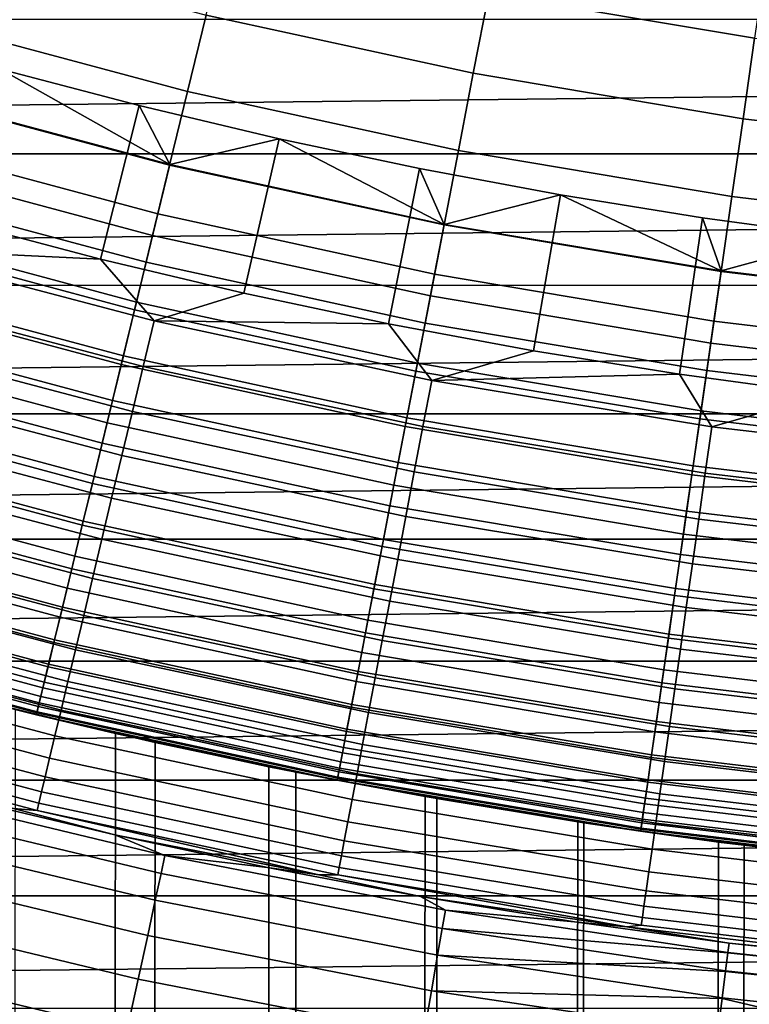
# Model space of a CAD drawing. Header units: metres. Extents: x -109 to 109, y -342 to 66.
# Tile 263 of 512: x -5.01 to -2.64, y -21.35 to -18.15. Entities that reach past the tile are written whole.
import ezdxf

# ---------------------------------------------------------------- set-up
doc = ezdxf.new("R2010")
doc.units = ezdxf.units.M
doc.layers.add('solid_K_24_62_16_000B91', color=7, linetype='CONTINUOUS')

msp = doc.modelspace()

# ---------------------------------------------------------------- linework, layer by layer
at = {"layer": 'solid_K_24_62_16_000B91'}
for points in [[(-2.61844, -18.211653, -66.747398), (-3.48202, -18.066435, -66.747398), (-3.4307, -17.800159, -66.83773), (-2.579848, -17.943237, -66.83773)], [(-3.531988, -18.325695, -66.637932), (-4.39996, -18.136879, -66.637932), (-4.337711, -17.880291, -66.747398), (-3.48202, -18.066435, -66.747398)], [(-4.460206, -18.385218, -66.509895), (-5.329957, -18.152168, -66.509895), (-5.257963, -17.906979, -66.637932), (-4.39996, -18.136879, -66.637932)], [(-2.656016, -18.472998, -66.637932), (-3.531988, -18.325695, -66.637932), (-3.48202, -18.066435, -66.747398), (-2.61844, -18.211653, -66.747398)], [(-19.368538, -18.151108, 84.926178), (-18.951792, -18.587336, 84.926178), (19.368544, -18.1511, 84.926178)], [(-18.951792, -18.587336, 84.926178), (18.951799, -18.587328, 84.926178), (19.368544, -18.1511, 84.926178)], [(-4.518142, -18.624035, -66.36393), (-5.399192, -18.387959, -66.36393), (-5.329957, -18.152168, -66.509895), (-4.460206, -18.385218, -66.509895)], [(-3.58035, -18.576618, -66.509895), (-4.460206, -18.385218, -66.509895), (-4.39996, -18.136879, -66.637932), (-3.531988, -18.325695, -66.637932)], [(-1.774027, -18.578451, -66.637932), (-2.656016, -18.472998, -66.637932), (-2.61844, -18.211653, -66.747398), (-1.748929, -18.315615, -66.747398)], [(-5.39866, -18.386147, -31.006601), (-4.517697, -18.6222, -31.006601), (-5.067523, -18.31175, -31)], [(-4.616629, -18.430592, -31), (-4.74292, -18.928795, -31), (-5.206362, -18.806604, -31), (-5.067523, -18.31175, -31)], [(-4.517697, -18.6222, -31.006601), (-4.616629, -18.430592, -31), (-5.067523, -18.31175, -31)], [(-2.692383, -18.725937, -66.509895), (-3.58035, -18.576618, -66.509895), (-3.531988, -18.325695, -66.637932), (-2.656016, -18.472998, -66.637932)], [(-4.573473, -18.852114, -66.200798), (-5.465313, -18.613146, -66.200798), (-5.399192, -18.387959, -66.36393), (-4.518142, -18.624035, -66.36393)], [(-5.444927, -18.543716, -31.026844), (-4.556414, -18.781794, -31.026844), (-4.517697, -18.6222, -31.006601), (-5.39866, -18.386147, -31.006601)], [(-3.626857, -18.817923, -66.36393), (-4.518142, -18.624035, -66.36393), (-4.460206, -18.385218, -66.509895), (-3.58035, -18.576618, -66.509895)], [(-4.162926, -18.53834, -31), (-4.276632, -19.039562, -31), (-4.74292, -18.928795, -31), (-4.616629, -18.430592, -31)], [(-4.517697, -18.6222, -31.006601), (-4.162926, -18.53834, -31), (-4.616629, -18.430592, -31)], [(-1.798318, -18.832836, -66.509895), (-2.692383, -18.725937, -66.509895), (-2.656016, -18.472998, -66.637932), (-1.774027, -18.578451, -66.637932)], [(-4.517697, -18.6222, -31.006601), (-3.6265, -18.816069, -31.006601), (-4.162926, -18.53834, -31)], [(-3.706707, -18.63492, -31), (-3.807542, -19.138891, -31), (-4.276632, -19.039562, -31), (-4.162926, -18.53834, -31)], [(-3.6265, -18.816069, -31.006601), (-3.706707, -18.63492, -31), (-4.162926, -18.53834, -31)], [(-4.556414, -18.781794, -31.026844), (-5.444927, -18.543716, -31.026844), (-5.490563, -18.699142, -31.060593), (-4.594604, -18.939215, -31.060593)], [(-18.951792, -18.587336, 84.926178), (-18.525215, -19.013979, 84.926178), (18.951799, -18.587328, 84.926178)], [(-18.525215, -19.013979, 84.926178), (18.525223, -19.013971, 84.926178), (18.951799, -18.587328, 84.926178)], [(-2.727356, -18.969181, -66.36393), (-3.626857, -18.817923, -66.36393), (-3.58035, -18.576618, -66.509895), (-2.692383, -18.725937, -66.509895)], [(-4.625917, -19.068289, -66.021317), (-5.527983, -18.826582, -66.021317), (-5.465313, -18.613146, -66.200798), (-4.573473, -18.852114, -66.200798)], [(-3.671273, -19.048376, -66.200798), (-4.573473, -18.852114, -66.200798), (-4.518142, -18.624035, -66.36393), (-3.626857, -18.817923, -66.36393)], [(-4.556414, -18.781794, -31.026844), (-3.657579, -18.977324, -31.026844), (-3.6265, -18.816069, -31.006601), (-4.517697, -18.6222, -31.006601)], [(-3.248297, -18.720272, -31), (-3.336189, -19.226656, -31), (-3.807542, -19.138891, -31), (-3.706707, -18.63492, -31)], [(-3.6265, -18.816069, -31.006601), (-3.248297, -18.720272, -31), (-3.706707, -18.63492, -31)], [(-4.594604, -18.939215, -31.060593), (-5.490563, -18.699142, -31.060593), (-5.535258, -18.851358, -31.107615), (-4.632005, -19.093386, -31.107615)], [(-3.6265, -18.816069, -31.006601), (-2.727088, -18.967312, -31.006601), (-3.248297, -18.720272, -31)], [(-2.787858, -18.794355, -31), (-2.862636, -19.302845, -31), (-3.336189, -19.226656, -31), (-3.248297, -18.720272, -31)], [(-2.727088, -18.967312, -31.006601), (-2.787858, -18.794355, -31), (-3.248297, -18.720272, -31)], [(-1.821677, -19.077467, -66.36393), (-2.727356, -18.969181, -66.36393), (-2.692383, -18.725937, -66.509895), (-1.798318, -18.832836, -66.509895)], [(-3.657579, -18.977324, -31.026844), (-4.556414, -18.781794, -31.026844), (-4.594604, -18.939215, -31.060593), (-3.688236, -19.136383, -31.060593)], [(-5.460446, -18.894142, -30.993452), (-5.206362, -18.806604, -31), (-4.74292, -18.928795, -31)], [(-2.760757, -19.201487, -66.200798), (-3.671273, -19.048376, -66.200798), (-3.626857, -18.817923, -66.36393), (-2.727356, -18.969181, -66.36393)], [(-3.657579, -18.977324, -31.026844), (-2.750459, -19.129862, -31.026844), (-2.727088, -18.967312, -31.006601), (-3.6265, -18.816069, -31.006601)], [(-2.325829, -18.857107, -31), (-2.387558, -19.367344, -31), (-2.862636, -19.302845, -31), (-2.787858, -18.794355, -31)], [(-2.727088, -18.967312, -31.006601), (-2.325829, -18.857107, -31), (-2.787858, -18.794355, -31)], [(-4.675205, -19.271458, -65.826408), (-5.586882, -19.027174, -65.826408), (-5.527983, -18.826582, -66.021317), (-4.625917, -19.068289, -66.021317)], [(-4.632005, -19.093386, -31.107615), (-5.535258, -18.851358, -31.107615), (-5.578705, -18.999325, -31.167591), (-4.668362, -19.243252, -31.167591)], [(-3.713372, -19.266802, -66.021317), (-4.625917, -19.068289, -66.021317), (-4.573473, -18.852114, -66.200798), (-3.671273, -19.048376, -66.200798)], [(-2.727088, -18.967312, -31.006601), (-1.821498, -19.075588, -31.006601), (-2.325829, -18.857107, -31)], [(-4.604246, -19.277586, -30.973827), (-5.502769, -19.040586, -30.973827), (-5.460446, -18.894142, -30.993452), (-4.568833, -19.12932, -30.993452)], [(-4.568833, -19.12932, -30.993452), (-5.460446, -18.894142, -30.993452), (-4.74292, -18.928795, -31)], [(-4.568833, -19.12932, -30.993452), (-4.74292, -18.928795, -31), (-4.276632, -19.039562, -31)], [(-3.688236, -19.136383, -31.060593), (-4.594604, -18.939215, -31.060593), (-4.632005, -19.093386, -31.107615), (-3.718259, -19.292158, -31.107615)], [(-2.750459, -19.129862, -31.026844), (-3.657579, -18.977324, -31.026844), (-3.688236, -19.136383, -31.060593), (-2.773512, -19.290201, -31.060593)], [(-1.843986, -19.3111, -66.200798), (-2.760757, -19.201487, -66.200798), (-2.727356, -18.969181, -66.36393), (-1.821677, -19.077467, -66.36393)], [(-2.750459, -19.129862, -31.026844), (-1.837108, -19.239067, -31.026844), (-1.821498, -19.075588, -31.006601), (-2.727088, -18.967312, -31.006601)], [(-18.525215, -19.013979, 84.926178), (-18.08902, -19.430811, 84.926178), (18.525223, -19.013971, 84.926178)], [(-18.08902, -19.430811, 84.926178), (18.089027, -19.430805, 84.926178), (18.525223, -19.013971, 84.926178)], [(-4.668362, -19.243252, -31.167591), (-5.578705, -18.999325, -31.167591), (-5.620606, -19.142029, -31.240108), (-4.703426, -19.387785, -31.240108)], [(-4.721086, -19.460579, -65.617065), (-5.64171, -19.2139, -65.617065), (-5.586882, -19.027174, -65.826408), (-4.675205, -19.271458, -65.826408)], [(-4.63914, -19.423685, -30.941269), (-5.544473, -19.184891, -30.941269), (-5.502769, -19.040586, -30.973827), (-4.604246, -19.277586, -30.973827)], [(-4.568833, -19.12932, -30.993452), (-4.276632, -19.039562, -31), (-3.807542, -19.138891, -31)], [(-2.792414, -19.421667, -66.021317), (-3.713372, -19.266802, -66.021317), (-3.671273, -19.048376, -66.200798), (-2.760757, -19.201487, -66.200798)], [(-3.752937, -19.472084, -65.826408), (-4.675205, -19.271458, -65.826408), (-4.625917, -19.068289, -66.021317), (-3.713372, -19.266802, -66.021317)], [(-3.718259, -19.292158, -31.107615), (-4.632005, -19.093386, -31.107615), (-4.668362, -19.243252, -31.167591), (-3.747444, -19.443584, -31.167591)], [(-4.703426, -19.387785, -31.240108), (-5.620606, -19.142029, -31.240108), (-5.660676, -19.27849, -31.324673), (-4.736957, -19.526001, -31.324673)], [(-3.695601, -19.47221, -30.973827), (-4.604246, -19.277586, -30.973827), (-4.568833, -19.12932, -30.993452), (-3.667177, -19.322445, -30.993452)], [(-3.667177, -19.322445, -30.993452), (-4.568833, -19.12932, -30.993452), (-3.807542, -19.138891, -31)], [(-3.667177, -19.322445, -30.993452), (-3.807542, -19.138891, -31), (-3.336189, -19.226656, -31)], [(-2.773512, -19.290201, -31.060593), (-3.688236, -19.136383, -31.060593), (-3.718259, -19.292158, -31.107615), (-2.796089, -19.447229, -31.107615)], [(-1.837108, -19.239067, -31.026844), (-2.750459, -19.129862, -31.026844), (-2.773512, -19.290201, -31.060593), (-1.852506, -19.40032, -31.060593)], [(-4.673261, -19.566551, -30.896017), (-5.585253, -19.325998, -30.896017), (-5.544473, -19.184891, -30.941269), (-4.63914, -19.423685, -30.941269)], [(-1.865131, -19.532537, -66.021317), (-2.792414, -19.421667, -66.021317), (-2.760757, -19.201487, -66.200798), (-1.843986, -19.3111, -66.200798)], [(-4.763325, -19.634693, -65.394363), (-5.692186, -19.385805, -65.394363), (-5.64171, -19.2139, -65.617065), (-4.721086, -19.460579, -65.617065)], [(-3.667177, -19.322445, -30.993452), (-3.336189, -19.226656, -31), (-2.862636, -19.302845, -31)], [(-3.789767, -19.663176, -65.617065), (-4.721086, -19.460579, -65.617065), (-4.675205, -19.271458, -65.826408), (-3.752937, -19.472084, -65.826408)], [(-3.747444, -19.443584, -31.167591), (-4.668362, -19.243252, -31.167591), (-4.703426, -19.387785, -31.240108), (-3.775591, -19.589624, -31.240108)], [(-2.822167, -19.628601, -65.826408), (-3.752937, -19.472084, -65.826408), (-3.713372, -19.266802, -66.021317), (-2.792414, -19.421667, -66.021317)], [(-4.736957, -19.526001, -31.324673), (-5.660676, -19.27849, -31.324673), (-5.698638, -19.40778, -31.420704), (-4.768724, -19.65695, -31.420704)], [(-3.723608, -19.619783, -30.941269), (-4.63914, -19.423685, -30.941269), (-4.604246, -19.277586, -30.973827), (-3.695601, -19.47221, -30.973827)], [(-2.796089, -19.447229, -31.107615), (-3.718259, -19.292158, -31.107615), (-3.747444, -19.443584, -31.167591), (-2.818036, -19.599873, -31.167591)], [(-2.75746, -19.473097, -30.993452), (-3.667177, -19.322445, -30.993452), (-2.862636, -19.302845, -31)], [(-2.75746, -19.473097, -30.993452), (-2.862636, -19.302845, -31), (-2.387558, -19.367344, -31)], [(-1.852506, -19.40032, -31.060593), (-2.773512, -19.290201, -31.060593), (-2.796089, -19.447229, -31.107615), (-1.867586, -19.558245, -31.107615)], [(-4.706362, -19.705139, -30.8384), (-5.624814, -19.462883, -30.8384), (-5.585253, -19.325998, -30.896017), (-4.673261, -19.566551, -30.896017)], [(-2.778832, -19.624029, -30.973827), (-3.695601, -19.47221, -30.973827), (-3.667177, -19.322445, -30.993452), (-2.75746, -19.473097, -30.993452)], [(-1.841681, -19.580942, -30.993452), (-2.75746, -19.473097, -30.993452), (-2.387558, -19.367344, -31), (-1.911054, -19.420153, -31)], [(-4.801707, -19.792906, -65.159439), (-5.738053, -19.542013, -65.159439), (-5.692186, -19.385805, -65.394363), (-4.763325, -19.634693, -65.394363)], [(-3.775591, -19.589624, -31.240108), (-4.703426, -19.387785, -31.240108), (-4.736957, -19.526001, -31.324673), (-3.802507, -19.729279, -31.324673)], [(-18.08902, -19.430811, 84.926178), (-17.643488, -19.837572, 84.926178), (18.089027, -19.430805, 84.926178)], [(-17.643488, -19.837572, 84.926178), (17.643496, -19.837566, 84.926178), (18.089027, -19.430805, 84.926178)], [(-4.768724, -19.65695, -31.420704), (-5.698638, -19.40778, -31.420704), (-5.734234, -19.529009, -31.527544), (-4.798512, -19.779736, -31.527544)], [(-3.750996, -19.764091, -30.896017), (-4.673261, -19.566551, -30.896017), (-4.63914, -19.423685, -30.941269), (-3.723608, -19.619783, -30.941269)], [(-1.885004, -19.740652, -65.826408), (-2.822167, -19.628601, -65.826408), (-2.792414, -19.421667, -66.021317), (-1.865131, -19.532537, -66.021317)], [(-4.7382, -19.838442, -30.768835), (-5.662865, -19.594547, -30.768835), (-5.624814, -19.462883, -30.8384), (-4.706362, -19.705139, -30.8384)], [(-3.823673, -19.839102, -65.394363), (-4.763325, -19.634693, -65.394363), (-4.721086, -19.460579, -65.617065), (-3.789767, -19.663176, -65.617065)], [(-2.818036, -19.599873, -31.167591), (-3.747444, -19.443584, -31.167591), (-3.775591, -19.589624, -31.240108), (-2.839202, -19.747086, -31.240108)], [(-1.867586, -19.558245, -31.107615), (-2.796089, -19.447229, -31.107615), (-2.818036, -19.599873, -31.167591), (-1.882245, -19.71176, -31.167591)], [(-2.849862, -19.821228, -65.617065), (-3.789767, -19.663176, -65.617065), (-3.752937, -19.472084, -65.826408), (-2.822167, -19.628601, -65.826408)], [(-2.799892, -19.772753, -30.941269), (-3.723608, -19.619783, -30.941269), (-3.695601, -19.47221, -30.973827), (-2.778832, -19.624029, -30.973827)], [(-1.855955, -19.73271, -30.973827), (-2.778832, -19.624029, -30.973827), (-2.75746, -19.473097, -30.993452), (-1.841681, -19.580942, -30.993452)], [(-4.798512, -19.779736, -31.527544), (-5.734234, -19.529009, -31.527544), (-5.767221, -19.64135, -31.644464), (-4.826116, -19.893518, -31.644464)], [(-3.802507, -19.729279, -31.324673), (-4.736957, -19.526001, -31.324673), (-4.768724, -19.65695, -31.420704), (-3.828008, -19.861589, -31.420704)], [(-4.836036, -19.934412, -64.913483), (-5.779076, -19.681725, -64.913483), (-5.738053, -19.542013, -65.159439), (-4.801707, -19.792906, -65.159439)], [(-3.777565, -19.904079, -30.8384), (-4.706362, -19.705139, -30.8384), (-4.673261, -19.566551, -30.896017), (-3.750996, -19.764091, -30.896017)], [(-2.839202, -19.747086, -31.240108), (-3.775591, -19.589624, -31.240108), (-3.802507, -19.729279, -31.324673), (-2.859443, -19.887861, -31.324673)], [(-4.768543, -19.965487, -30.687834), (-5.69913, -19.72003, -30.687834), (-5.662865, -19.594547, -30.768835), (-4.7382, -19.838442, -30.768835)], [(-2.820486, -19.918186, -30.896017), (-3.750996, -19.764091, -30.896017), (-3.723608, -19.619783, -30.941269), (-2.799892, -19.772753, -30.941269)], [(-1.882245, -19.71176, -31.167591), (-2.818036, -19.599873, -31.167591), (-2.839202, -19.747086, -31.240108), (-1.896382, -19.859814, -31.240108)], [(-1.870021, -19.882257, -30.941269), (-2.799892, -19.772753, -30.941269), (-2.778832, -19.624029, -30.973827), (-1.855955, -19.73271, -30.973827)], [(-4.826116, -19.893518, -31.644464), (-5.767221, -19.64135, -31.644464), (-5.797371, -19.744034, -31.770662), (-4.851346, -19.99752, -31.770662)], [(-3.854484, -19.99896, -65.159439), (-4.801707, -19.792906, -65.159439), (-4.763325, -19.634693, -65.394363), (-3.823673, -19.839102, -65.394363)], [(-3.828008, -19.861589, -31.420704), (-4.768724, -19.65695, -31.420704), (-4.798512, -19.779736, -31.527544), (-3.851919, -19.985655, -31.527544)], [(-1.903502, -19.93438, -65.617065), (-2.849862, -19.821228, -65.617065), (-2.822167, -19.628601, -65.826408), (-1.885004, -19.740652, -65.826408)], [(-4.866137, -20.058487, -64.657761), (-5.815046, -19.804228, -64.657761), (-5.779076, -19.681725, -64.913483), (-4.836036, -19.934412, -64.913483)], [(-2.87536, -19.998568, -65.394363), (-3.823673, -19.839102, -65.394363), (-3.789767, -19.663176, -65.617065), (-2.849862, -19.821228, -65.617065)], [(-4.797171, -20.085348, -30.595985), (-5.733344, -19.838417, -30.595985), (-5.69913, -19.72003, -30.687834), (-4.768543, -19.965487, -30.687834)], [(-3.803119, -20.038729, -30.768835), (-4.7382, -19.838442, -30.768835), (-4.706362, -19.705139, -30.8384), (-3.777565, -19.904079, -30.8384)], [(-4.851346, -19.99752, -31.770662), (-5.797371, -19.744034, -31.770662), (-5.82448, -19.836357, -31.905273), (-4.874031, -20.091028, -31.905273)], [(-2.859443, -19.887861, -31.324673), (-3.802507, -19.729279, -31.324673), (-3.828008, -19.861589, -31.420704), (-2.878619, -20.021236, -31.420704)], [(-1.896382, -19.859814, -31.240108), (-2.839202, -19.747086, -31.240108), (-2.859443, -19.887861, -31.324673), (-1.909901, -20.001394, -31.324673)], [(-3.851919, -19.985655, -31.527544), (-4.798512, -19.779736, -31.527544), (-4.826116, -19.893518, -31.644464), (-3.874077, -20.100622, -31.644464)], [(-2.840463, -20.059265, -30.8384), (-3.777565, -19.904079, -30.8384), (-3.750996, -19.764091, -30.896017), (-2.820486, -19.918186, -30.896017)], [(-1.883776, -20.028496, -30.896017), (-2.820486, -19.918186, -30.896017), (-2.799892, -19.772753, -30.941269), (-1.870021, -19.882257, -30.941269)], [(-4.891855, -20.164501, -64.393578), (-5.845779, -19.908897, -64.393578), (-5.815046, -19.804228, -64.657761), (-4.866137, -20.058487, -64.657761)], [(-3.882041, -20.141941, -64.913483), (-4.836036, -19.934412, -64.913483), (-4.801707, -19.792906, -65.159439), (-3.854484, -19.99896, -65.159439)], [(-17.643488, -19.837572, 84.926178), (-17.188747, -20.234138, 84.926178), (17.643496, -19.837566, 84.926178)], [(-17.188747, -20.234138, 84.926178), (17.188755, -20.234131, 84.926178), (17.643496, -19.837566, 84.926178)], [(-4.874031, -20.091028, -31.905273), (-5.82448, -19.836357, -31.905273), (-5.848361, -19.917686, -32.047379), (-4.894014, -20.173403, -32.047379)], [(-4.823874, -20.197151, -30.493958), (-5.765258, -19.948847, -30.493958), (-5.733344, -19.838417, -30.595985), (-4.797171, -20.085348, -30.595985)], [(-3.827474, -20.167055, -30.687834), (-4.768543, -19.965487, -30.687834), (-4.7382, -19.838442, -30.768835), (-3.803119, -20.038729, -30.768835)], [(-2.898529, -20.159714, -65.159439), (-3.854484, -19.99896, -65.159439), (-3.823673, -19.839102, -65.394363), (-2.87536, -19.998568, -65.394363)], [(-1.920533, -20.112732, -65.394363), (-2.87536, -19.998568, -65.394363), (-2.849862, -19.821228, -65.617065), (-1.903502, -19.93438, -65.617065)], [(-2.878619, -20.021236, -31.420704), (-3.828008, -19.861589, -31.420704), (-3.851919, -19.985655, -31.527544), (-2.8966, -20.146299, -31.527544)], [(-4.91306, -20.251909, -64.122269), (-5.871119, -19.995197, -64.122269), (-5.845779, -19.908897, -64.393578), (-4.891855, -20.164501, -64.393578)], [(-3.874077, -20.100622, -31.644464), (-4.826116, -19.893518, -31.644464), (-4.851346, -19.99752, -31.770662), (-3.894331, -20.205706, -31.770662)], [(-2.859679, -20.194963, -30.768835), (-3.803119, -20.038729, -30.768835), (-3.777565, -19.904079, -30.8384), (-2.840463, -20.059265, -30.8384)], [(-1.909901, -20.001394, -31.324673), (-2.859443, -19.887861, -31.324673), (-2.878619, -20.021236, -31.420704), (-1.92271, -20.13553, -31.420704)], [(-4.894014, -20.173403, -32.047379), (-5.848361, -19.917686, -32.047379), (-5.86885, -19.987467, -32.196003), (-4.91116, -20.24408, -32.196003)], [(-3.906204, -20.267309, -64.657761), (-4.866137, -20.058487, -64.657761), (-4.836036, -19.934412, -64.913483), (-3.882041, -20.141941, -64.913483)], [(-1.897118, -20.170357, -30.8384), (-2.840463, -20.059265, -30.8384), (-2.820486, -19.918186, -30.896017), (-1.883776, -20.028496, -30.896017)], [(-4.848457, -20.300079, -30.382496), (-5.794639, -20.05051, -30.382496), (-5.765258, -19.948847, -30.493958), (-4.823874, -20.197151, -30.493958)], [(-3.850452, -20.288126, -30.595985), (-4.797171, -20.085348, -30.595985), (-4.768543, -19.965487, -30.687834), (-3.827474, -20.167055, -30.687834)], [(-4.929643, -20.320267, -63.845238), (-5.890937, -20.062689, -63.845238), (-5.871119, -19.995197, -64.122269), (-4.91306, -20.251909, -64.122269)], [(-4.91116, -20.24408, -32.196003), (-5.86885, -19.987467, -32.196003), (-5.885808, -20.045221, -32.350132), (-4.925352, -20.302576, -32.350132)], [(-3.894331, -20.205706, -31.770662), (-4.851346, -19.99752, -31.770662), (-4.874031, -20.091028, -31.905273), (-3.91254, -20.300188, -31.905273)], [(-2.919252, -20.303841, -64.913483), (-3.882041, -20.141941, -64.913483), (-3.854484, -19.99896, -65.159439), (-2.898529, -20.159714, -65.159439)], [(-2.8966, -20.146299, -31.527544), (-3.851919, -19.985655, -31.527544), (-3.874077, -20.100622, -31.644464), (-2.913263, -20.262192, -31.644464)], [(-1.936008, -20.274797, -65.159439), (-2.898529, -20.159714, -65.159439), (-2.87536, -19.998568, -65.394363), (-1.920533, -20.112732, -65.394363)], [(-2.877992, -20.324291, -30.687834), (-3.827474, -20.167055, -30.687834), (-3.803119, -20.038729, -30.768835), (-2.859679, -20.194963, -30.768835)], [(-1.92271, -20.13553, -31.420704), (-2.878619, -20.021236, -31.420704), (-2.8966, -20.146299, -31.527544), (-1.93472, -20.261307, -31.527544)], [(-4.94152, -20.369223, -63.563889), (-5.90513, -20.111025, -63.563889), (-5.890937, -20.062689, -63.845238), (-4.929643, -20.320267, -63.845238)], [(-4.925352, -20.302576, -32.350132), (-5.885808, -20.045221, -32.350132), (-5.899119, -20.090553, -32.508709), (-4.93649, -20.34849, -32.508709)], [(-4.870742, -20.393387, -30.262415), (-5.821273, -20.14267, -30.262415), (-5.794639, -20.05051, -30.382496), (-4.848457, -20.300079, -30.382496)], [(-3.926848, -20.374424, -64.393578), (-4.891855, -20.164501, -64.393578), (-4.866137, -20.058487, -64.657761), (-3.906204, -20.267309, -64.657761)], [(-1.909952, -20.306807, -30.768835), (-2.859679, -20.194963, -30.768835), (-2.840463, -20.059265, -30.8384), (-1.897118, -20.170357, -30.8384)], [(-4.93649, -20.34849, -32.508709), (-5.899119, -20.090553, -32.508709), (-5.908691, -20.123154, -32.670647), (-4.9445, -20.381508, -32.670647)], [(-3.91254, -20.300188, -31.905273), (-4.874031, -20.091028, -31.905273), (-4.894014, -20.173403, -32.047379), (-3.928582, -20.383419, -32.047379)], [(-3.871885, -20.401058, -30.493958), (-4.823874, -20.197151, -30.493958), (-4.797171, -20.085348, -30.595985), (-3.850452, -20.288126, -30.595985)], [(-2.913263, -20.262192, -31.644464), (-3.874077, -20.100622, -31.644464), (-3.894331, -20.205706, -31.770662), (-2.928493, -20.36812, -31.770662)], [(-4.9445, -20.381508, -32.670647), (-5.908691, -20.123154, -32.670647), (-5.914459, -20.142797, -32.834843), (-4.949327, -20.401405, -32.834843)], [(-4.94863, -20.398531, -63.279659), (-5.913626, -20.139961, -63.279659), (-5.90513, -20.111025, -63.563889), (-4.94152, -20.369223, -63.563889)], [(-4.949327, -20.401405, -32.834843), (-5.914459, -20.142797, -32.834843), (-5.916384, -20.149353, -33), (-4.950938, -20.408043, -33)], [(-4.56498, -20.497828, -40.773479), (-4.950938, -20.408043, -33), (-5.916384, -20.149353, -33), (-5.020024, -20.391159, -41.030163)], [(-5.913626, -20.139961, -63.279659), (-4.94863, -20.398531, -63.279659), (-4.950937, -20.408043, -63), (-5.916383, -20.149353, -63)], [(-5.183332, -20.35026, -61.218571), (-5.660595, -20.222702, -60.972725), (-5.916383, -20.149353, -63), (-4.950937, -20.408043, -63)], [(-4.890566, -20.476387, -30.134586), (-5.844965, -20.224649, -30.134586), (-5.821273, -20.14267, -30.262415), (-4.870742, -20.393387, -30.262415)], [(-3.943871, -20.462744, -64.122269), (-4.91306, -20.251909, -64.122269), (-4.891855, -20.164501, -64.393578), (-3.926848, -20.374424, -64.393578)], [(-2.937422, -20.430218, -64.657761), (-3.906204, -20.267309, -64.657761), (-3.882041, -20.141941, -64.913483), (-2.919252, -20.303841, -64.913483)], [(-2.89527, -20.446306, -30.595985), (-3.850452, -20.288126, -30.595985), (-3.827474, -20.167055, -30.687834), (-2.877992, -20.324291, -30.687834)], [(-1.949849, -20.419748, -64.913483), (-2.919252, -20.303841, -64.913483), (-2.898529, -20.159714, -65.159439), (-1.936008, -20.274797, -65.159439)], [(-1.93472, -20.261307, -31.527544), (-2.8966, -20.146299, -31.527544), (-2.913263, -20.262192, -31.644464), (-1.94585, -20.377859, -31.644464)], [(-3.928582, -20.383419, -32.047379), (-4.894014, -20.173403, -32.047379), (-4.91116, -20.24408, -32.196003), (-3.942346, -20.454832, -32.196003)], [(-3.891617, -20.505026, -30.382496), (-4.848457, -20.300079, -30.382496), (-4.823874, -20.197151, -30.493958), (-3.871885, -20.401058, -30.493958)], [(-1.922183, -20.436852, -30.687834), (-2.877992, -20.324291, -30.687834), (-2.859679, -20.194963, -30.768835), (-1.909952, -20.306807, -30.768835)], [(-4.907785, -20.548481, -29.999943), (-5.865544, -20.295856, -29.999943), (-5.844965, -20.224649, -30.134586), (-4.890566, -20.476387, -30.134586)], [(-2.928493, -20.36812, -31.770662), (-3.894331, -20.205706, -31.770662), (-3.91254, -20.300188, -31.905273), (-2.942187, -20.46336, -31.905273)], [(-17.188747, -20.234138, 84.926178), (-16.725176, -20.620186, 84.926178), (17.188755, -20.234131, 84.926178)], [(-16.725176, -20.620186, 84.926178), (16.725183, -20.620178, 84.926178), (17.188755, -20.234131, 84.926178)], [(-3.957182, -20.531813, -63.845238), (-4.929643, -20.320267, -63.845238), (-4.91306, -20.251909, -64.122269), (-3.943871, -20.462744, -64.122269)], [(-3.942346, -20.454832, -32.196003), (-4.91116, -20.24408, -32.196003), (-4.925352, -20.302576, -32.350132), (-3.953737, -20.513937, -32.350132)], [(-1.94585, -20.377859, -31.644464), (-2.913263, -20.262192, -31.644464), (-2.928493, -20.36812, -31.770662), (-1.956022, -20.484392, -31.770662)], [(-4.922272, -20.609138, -29.859468), (-5.882859, -20.355768, -29.859468), (-5.865544, -20.295856, -29.999943), (-4.907785, -20.548481, -29.999943)], [(-2.952947, -20.538195, -64.393578), (-3.926848, -20.374424, -64.393578), (-3.906204, -20.267309, -64.657761), (-2.937422, -20.430218, -64.657761)], [(-2.911386, -20.56012, -30.493958), (-3.871885, -20.401058, -30.493958), (-3.850452, -20.288126, -30.595985), (-2.89527, -20.446306, -30.595985)], [(-3.966716, -20.58128, -63.563889), (-4.94152, -20.369223, -63.563889), (-4.929643, -20.320267, -63.845238), (-3.957182, -20.531813, -63.845238)], [(-3.953737, -20.513937, -32.350132), (-4.925352, -20.302576, -32.350132), (-4.93649, -20.34849, -32.508709), (-3.962679, -20.560329, -32.508709)], [(-3.909505, -20.599274, -30.262415), (-4.870742, -20.393387, -30.262415), (-4.848457, -20.300079, -30.382496), (-3.891617, -20.505026, -30.382496)], [(-2.942187, -20.46336, -31.905273), (-3.91254, -20.300188, -31.905273), (-3.928582, -20.383419, -32.047379), (-2.95425, -20.547262, -32.047379)], [(-1.961986, -20.546844, -64.657761), (-2.937422, -20.430218, -64.657761), (-2.919252, -20.303841, -64.913483), (-1.949849, -20.419748, -64.913483)], [(-1.933723, -20.559542, -30.595985), (-2.89527, -20.446306, -30.595985), (-2.877992, -20.324291, -30.687834), (-1.922183, -20.436852, -30.687834)], [(-4.933923, -20.657919, -29.714186), (-5.896783, -20.40395, -29.714186), (-5.882859, -20.355768, -29.859468), (-4.922272, -20.609138, -29.859468)], [(-5.320908, -282.842865, 9.193503), (-5.183332, -20.35026, -61.218571), (-4.694345, -20.468588, -61.441338), (-4.772721, -282.916138, 8.919953)], [(-4.694345, -20.468588, -61.441338), (-5.183332, -20.35026, -61.218571), (-4.950937, -20.408043, -63)], [(-3.962679, -20.560329, -32.508709), (-4.93649, -20.34849, -32.508709), (-4.9445, -20.381508, -32.670647), (-3.969109, -20.593691, -32.670647)], [(-5.320908, -277.859314, 27.792324), (-4.772721, -277.786011, 28.065874), (-4.56498, -20.497828, -40.773479), (-5.020024, -20.391159, -41.030163)], [(-3.969109, -20.593691, -32.670647), (-4.9445, -20.381508, -32.670647), (-4.949327, -20.401405, -32.834843), (-3.972983, -20.613794, -32.834843)], [(-3.972424, -20.610891, -63.279659), (-4.94863, -20.398531, -63.279659), (-4.94152, -20.369223, -63.563889), (-3.966716, -20.58128, -63.563889)], [(-2.965747, -20.627222, -64.122269), (-3.943871, -20.462744, -64.122269), (-3.926848, -20.374424, -64.393578), (-2.952947, -20.538195, -64.393578)], [(-2.95425, -20.547262, -32.047379), (-3.928582, -20.383419, -32.047379), (-3.942346, -20.454832, -32.196003), (-2.9646, -20.619249, -32.196003)], [(-1.956022, -20.484392, -31.770662), (-2.928493, -20.36812, -31.770662), (-2.942187, -20.46336, -31.905273), (-1.965169, -20.580177, -31.905273)], [(-4.942652, -20.694468, -29.565153), (-5.907216, -20.440048, -29.565153), (-5.896783, -20.40395, -29.714186), (-4.933923, -20.657919, -29.714186)], [(-3.972983, -20.613794, -32.834843), (-4.949327, -20.401405, -32.834843), (-4.950938, -20.408043, -33), (-3.974277, -20.620502, -33)], [(-3.650502, -20.680277, -40.343018), (-3.974277, -20.620502, -33), (-4.950938, -20.408043, -33), (-4.108289, -20.594221, -40.544762)], [(-4.56498, -20.497828, -40.773479), (-4.108289, -20.594221, -40.544762), (-4.950938, -20.408043, -33)], [(-4.94863, -20.398531, -63.279659), (-3.972424, -20.610891, -63.279659), (-3.974276, -20.620502, -63), (-4.950937, -20.408043, -63)], [(-4.195524, -20.576628, -61.64061), (-4.694345, -20.468588, -61.441338), (-4.950937, -20.408043, -63), (-3.974276, -20.620502, -63)], [(-3.925416, -20.683113, -30.134586), (-4.890566, -20.476387, -30.134586), (-4.870742, -20.393387, -30.262415), (-3.909505, -20.599274, -30.262415)], [(-2.926223, -20.664898, -30.382496), (-3.891617, -20.505026, -30.382496), (-3.871885, -20.401058, -30.493958), (-2.911386, -20.56012, -30.493958)], [(-4.948396, -20.718515, -29.41346), (-5.914081, -20.463802, -29.41346), (-5.907216, -20.440048, -29.565153), (-4.942652, -20.694468, -29.565153)], [(-2.9646, -20.619249, -32.196003), (-3.942346, -20.454832, -32.196003), (-3.953737, -20.513937, -32.350132), (-2.973167, -20.678829, -32.350132)], [(-1.972355, -20.655439, -64.393578), (-2.952947, -20.538195, -64.393578), (-2.937422, -20.430218, -64.657761), (-1.961986, -20.546844, -64.657761)], [(-1.944487, -20.673985, -30.493958), (-2.911386, -20.56012, -30.493958), (-2.89527, -20.446306, -30.595985), (-1.933723, -20.559542, -30.595985)], [(-4.948396, -20.718515, -29.41346), (-5.024686, -20.71209, -29.262819), (-5.914081, -20.463802, -29.41346)], [(-3.939237, -20.755934, -29.999943), (-4.907785, -20.548481, -29.999943), (-4.890566, -20.476387, -30.134586), (-3.925416, -20.683113, -30.134586)], [(-4.772721, -282.916138, 8.919953), (-4.694345, -20.468588, -61.441338), (-4.195524, -20.576628, -61.64061), (-4.209518, -282.981384, 8.676523)], [(-2.975757, -20.696846, -63.845238), (-3.957182, -20.531813, -63.845238), (-3.943871, -20.462744, -64.122269), (-2.965747, -20.627222, -64.122269)], [(-1.965169, -20.580177, -31.905273), (-2.942187, -20.46336, -31.905273), (-2.95425, -20.547262, -32.047379), (-1.973226, -20.664558, -32.047379)], [(-4.772721, -277.786011, 28.065874), (-4.209518, -277.720795, 28.309303), (-4.108289, -20.594221, -40.544762), (-4.56498, -20.497828, -40.773479)], [(-2.973167, -20.678829, -32.350132), (-3.953737, -20.513937, -32.350132), (-3.962679, -20.560329, -32.508709), (-2.97989, -20.725594, -32.508709)], [(-2.939673, -20.75988, -30.262415), (-3.909505, -20.599274, -30.262415), (-3.891617, -20.505026, -30.382496), (-2.926223, -20.664898, -30.382496)], [(-3.950865, -20.817205, -29.859468), (-4.922272, -20.609138, -29.859468), (-4.907785, -20.548481, -29.999943), (-3.939237, -20.755934, -29.999943)], [(-2.982927, -20.746712, -63.563889), (-3.966716, -20.58128, -63.563889), (-3.957182, -20.531813, -63.845238), (-2.975757, -20.696846, -63.845238)], [(-1.980905, -20.744974, -64.122269), (-2.965747, -20.627222, -64.122269), (-2.952947, -20.538195, -64.393578), (-1.972355, -20.655439, -64.393578)], [(-1.973226, -20.664558, -32.047379), (-2.95425, -20.547262, -32.047379), (-2.9646, -20.619249, -32.196003), (-1.980139, -20.736956, -32.196003)], [(-4.209518, -282.981384, 8.676523), (-4.195524, -20.576628, -61.64061), (-3.687904, -20.673639, -61.816399)], [(-3.687904, -20.673639, -61.816399), (-4.195524, -20.576628, -61.64061), (-3.974276, -20.620502, -63)], [(-2.987219, -20.776562, -63.279659), (-3.972424, -20.610891, -63.279659), (-3.966716, -20.58128, -63.563889), (-2.982927, -20.746712, -63.563889)], [(-2.97989, -20.725594, -32.508709), (-3.962679, -20.560329, -32.508709), (-3.969109, -20.593691, -32.670647), (-2.984726, -20.759224, -32.670647)], [(-1.954396, -20.779345, -30.382496), (-2.926223, -20.664898, -30.382496), (-2.911386, -20.56012, -30.493958), (-1.944487, -20.673985, -30.493958)], [(-3.960217, -20.866478, -29.714186), (-4.933923, -20.657919, -29.714186), (-4.922272, -20.609138, -29.859468), (-3.950865, -20.817205, -29.859468)], [(-4.209518, -277.720795, 28.309303), (-3.63307, -277.663849, 28.521849), (-3.650502, -20.680277, -40.343018), (-4.108289, -20.594221, -40.544762)], [(-2.987639, -20.77949, -32.834843), (-3.972983, -20.613794, -32.834843), (-3.974277, -20.620502, -33), (-2.988612, -20.786251, -33)], [(-3.972424, -20.610891, -63.279659), (-2.987219, -20.776562, -63.279659), (-2.988611, -20.786251, -63), (-3.974276, -20.620502, -63)], [(-2.984726, -20.759224, -32.670647), (-3.969109, -20.593691, -32.670647), (-3.972983, -20.613794, -32.834843), (-2.987639, -20.77949, -32.834843)], [(-2.951638, -20.844374, -30.134586), (-3.925416, -20.683113, -30.134586), (-3.909505, -20.599274, -30.262415), (-2.939673, -20.75988, -30.262415)], [(-16.725176, -20.620186, 84.926178), (-16.252846, -20.995649, 84.926178), (16.725183, -20.620178, 84.926178)], [(-16.252846, -20.995649, 84.926178), (16.252853, -20.995644, 84.926178), (16.725183, -20.620178, 84.926178)], [(-2.735604, -20.821058, -40.017681), (-2.988612, -20.786251, -33), (-3.974277, -20.620502, -33), (-3.192758, -20.755875, -40.167614)], [(-3.650502, -20.680277, -40.343018), (-3.192758, -20.755875, -40.167614), (-3.974277, -20.620502, -33)], [(-3.17324, -20.758867, -61.968513), (-3.687904, -20.673639, -61.816399), (-3.974276, -20.620502, -63), (-2.988611, -20.786251, -63)], [(-1.987591, -20.814997, -63.845238), (-2.975757, -20.696846, -63.845238), (-2.965747, -20.627222, -64.122269), (-1.980905, -20.744974, -64.122269)], [(-1.980139, -20.736956, -32.196003), (-2.9646, -20.619249, -32.196003), (-2.973167, -20.678829, -32.350132), (-1.985861, -20.796875, -32.350132)], [(-5.435143, -20.648817, -28.532835), (-4.533158, -20.8654, -28.532835), (-4.54585, -20.923819, -28.045769), (-5.450361, -20.706631, -28.045769)], [(-4.533158, -20.8654, -28.532835), (-5.435143, -20.648817, -28.532835), (-5.189064, -20.680609, -29.010334), (-4.696268, -20.798054, -29.010334)], [(-3.967223, -20.903395, -29.565153), (-4.942652, -20.694468, -29.565153), (-4.933923, -20.657919, -29.714186), (-3.960217, -20.866478, -29.714186)], [(-4.209518, -282.981384, 8.676523), (-3.687904, -20.673639, -61.816399), (-3.17324, -20.758867, -61.968513), (-3.63307, -283.03833, 8.46398)], [(-1.985861, -20.796875, -32.350132), (-2.973167, -20.678829, -32.350132), (-2.97989, -20.725594, -32.508709), (-1.990352, -20.843906, -32.508709)], [(-1.963379, -20.874853, -30.262415), (-2.939673, -20.75988, -30.262415), (-2.926223, -20.664898, -30.382496), (-1.954396, -20.779345, -30.382496)], [(-5.450361, -20.706631, -28.045769), (-4.54585, -20.923819, -28.045769), (-4.564631, -21.010263, -27.563086), (-5.472879, -20.792177, -27.563086)], [(-4.696268, -20.798054, -29.010334), (-5.189064, -20.680609, -29.010334), (-5.024686, -20.71209, -29.262819)], [(-3.971833, -20.927687, -29.41346), (-4.948396, -20.718515, -29.41346), (-4.942652, -20.694468, -29.565153), (-3.967223, -20.903395, -29.565153)], [(-2.96203, -20.917763, -29.999943), (-3.939237, -20.755934, -29.999943), (-3.925416, -20.683113, -30.134586), (-2.951638, -20.844374, -30.134586)], [(-3.63307, -277.663849, 28.521849), (-3.192758, -20.755875, -40.167614), (-3.650502, -20.680277, -40.343018)], [(-1.99238, -20.865145, -63.563889), (-2.982927, -20.746712, -63.563889), (-2.975757, -20.696846, -63.845238), (-1.987591, -20.814997, -63.845238)], [(-4.948396, -20.718515, -29.41346), (-4.033476, -20.927713, -29.262819), (-4.696268, -20.798054, -29.010334), (-5.024686, -20.71209, -29.262819)], [(-3.971833, -20.927687, -29.41346), (-4.033476, -20.927713, -29.262819), (-4.948396, -20.718515, -29.41346)], [(-1.990352, -20.843906, -32.508709), (-2.97989, -20.725594, -32.508709), (-2.984726, -20.759224, -32.670647), (-1.993581, -20.877729, -32.670647)], [(-2.970773, -20.979509, -29.859468), (-3.950865, -20.817205, -29.859468), (-3.939237, -20.755934, -29.999943), (-2.96203, -20.917763, -29.999943)], [(-3.63307, -277.663849, 28.521849), (-3.045191, -277.615356, 28.702837), (-2.735604, -20.821058, -40.017681), (-3.192758, -20.755875, -40.167614)], [(-3.63307, -283.03833, 8.46398), (-3.17324, -20.758867, -61.968513), (-2.652949, -20.831751, -62.096958), (-3.045191, -283.086823, 8.28299)], [(-2.652949, -20.831751, -62.096958), (-3.17324, -20.758867, -61.968513), (-2.988611, -20.786251, -63)], [(-1.993581, -20.877729, -32.670647), (-2.984726, -20.759224, -32.670647), (-2.987639, -20.77949, -32.834843), (-1.995528, -20.898109, -32.834843)], [(-1.995247, -20.895166, -63.279659), (-2.987219, -20.776562, -63.279659), (-2.982927, -20.746712, -63.563889), (-1.99238, -20.865145, -63.563889)], [(-1.97137, -20.959814, -30.134586), (-2.951638, -20.844374, -30.134586), (-2.939673, -20.75988, -30.262415), (-1.963379, -20.874853, -30.262415)], [(-5.472879, -20.792177, -27.563086), (-4.564631, -21.010263, -27.563086), (-4.589435, -21.124434, -27.086475), (-5.502619, -20.905161, -27.086475)], [(-4.200821, -20.903757, -29.010334), (-4.696268, -20.798054, -29.010334), (-4.033476, -20.927713, -29.262819)], [(-4.533158, -20.8654, -28.532835), (-4.696268, -20.798054, -29.010334), (-4.200821, -20.903757, -29.010334)], [(-1.995528, -20.898109, -32.834843), (-2.987639, -20.77949, -32.834843), (-2.988612, -20.786251, -33), (-1.996177, -20.904911, -33)], [(-1.822378, -20.920778, -39.790558), (-1.996177, -20.904911, -33), (-2.988612, -20.786251, -33), (-2.278838, -20.875988, -39.892242)], [(-2.735604, -20.821058, -40.017681), (-2.278838, -20.875988, -39.892242), (-2.988612, -20.786251, -33)], [(-2.987219, -20.776562, -63.279659), (-1.995247, -20.895166, -63.279659), (-1.996177, -20.904911, -63), (-2.988611, -20.786251, -63)], [(-2.127888, -20.891914, -62.201893), (-2.652949, -20.831751, -62.096958), (-2.988611, -20.786251, -63), (-1.996177, -20.904911, -63)], [(-2.977805, -21.029167, -29.714186), (-3.960217, -20.866478, -29.714186), (-3.950865, -20.817205, -29.859468), (-2.970773, -20.979509, -29.859468)], [(-3.045191, -277.615356, 28.702837), (-2.44773, -277.57547, 28.851702), (-2.278838, -20.875988, -39.892242), (-2.735604, -20.821058, -40.017681)], [(-3.045191, -283.086823, 8.28299), (-2.652949, -20.831751, -62.096958), (-2.127888, -20.891914, -62.201893), (-2.44773, -283.126709, 8.134125)], [(-4.533158, -20.8654, -28.532835), (-3.622616, -21.042603, -28.532835), (-3.632759, -21.101517, -28.045769), (-4.54585, -20.923819, -28.045769)], [(-3.622616, -21.042603, -28.532835), (-4.533158, -20.8654, -28.532835), (-4.200821, -20.903757, -29.010334), (-3.703003, -20.997662, -29.010334)], [(-2.983073, -21.066372, -29.565153), (-3.967223, -20.903395, -29.565153), (-3.960217, -20.866478, -29.714186), (-2.977805, -21.029167, -29.714186)], [(-1.978311, -21.033607, -29.999943), (-2.96203, -20.917763, -29.999943), (-2.951638, -20.844374, -30.134586), (-1.97137, -20.959814, -30.134586)], [(-3.703003, -20.997662, -29.010334), (-4.200821, -20.903757, -29.010334), (-4.033476, -20.927713, -29.262819)], [(-2.98654, -21.090855, -29.41346), (-3.971833, -20.927687, -29.41346), (-3.967223, -20.903395, -29.565153), (-2.983073, -21.066372, -29.565153)], [(-5.502619, -20.905161, -27.086475), (-4.589435, -21.124434, -27.086475), (-4.620175, -21.265926, -26.617601), (-5.539476, -21.045187, -26.617601)], [(-4.54585, -20.923819, -28.045769), (-3.632759, -21.101517, -28.045769), (-3.647767, -21.188696, -27.563086), (-4.564631, -21.010263, -27.563086)], [(-3.971833, -20.927687, -29.41346), (-3.033129, -21.095928, -29.262819), (-3.703003, -20.997662, -29.010334), (-4.033476, -20.927713, -29.262819)], [(-2.98654, -21.090855, -29.41346), (-3.033129, -21.095928, -29.262819), (-3.971833, -20.927687, -29.41346)], [(-1.984151, -21.095697, -29.859468), (-2.970773, -20.979509, -29.859468), (-2.96203, -20.917763, -29.999943), (-1.978311, -21.033607, -29.999943)], [(-16.252846, -20.995649, 84.926178), (-15.772186, -21.360191, 84.926178), (16.252853, -20.995644, 84.926178)], [(-15.772186, -21.360191, 84.926178), (15.772194, -21.360186, 84.926178), (16.252853, -20.995644, 84.926178)], [(-3.203094, -21.07971, -29.010334), (-3.703003, -20.997662, -29.010334), (-3.033129, -21.095928, -29.262819)], [(-3.622616, -21.042603, -28.532835), (-3.703003, -20.997662, -29.010334), (-3.203094, -21.07971, -29.010334)], [(-1.988847, -21.14563, -29.714186), (-2.977805, -21.029167, -29.714186), (-2.970773, -20.979509, -29.859468), (-1.984151, -21.095697, -29.859468)], [(-4.564631, -21.010263, -27.563086), (-3.647767, -21.188696, -27.563086), (-3.667589, -21.303835, -27.086475), (-4.589435, -21.124434, -27.086475)], [(-1.992366, -21.183043, -29.565153), (-2.983073, -21.066372, -29.565153), (-2.977805, -21.029167, -29.714186), (-1.988847, -21.14563, -29.714186)], [(-5.539476, -21.045187, -26.617601), (-4.620175, -21.265926, -26.617601), (-4.656745, -21.43425, -26.158104), (-5.583322, -21.211763, -26.158104)], [(-3.622616, -21.042603, -28.532835), (-2.705237, -21.180088, -28.532835), (-2.705376, -21.181175, -28.52112), (-3.632759, -21.101517, -28.045769)], [(-2.705237, -21.180088, -28.532835), (-3.622616, -21.042603, -28.532835), (-3.203094, -21.07971, -29.010334), (-2.701376, -21.14986, -29.010334)], [(-2.701376, -21.14986, -29.010334), (-3.203094, -21.07971, -29.010334), (-3.033129, -21.095928, -29.262819)], [(-1.994681, -21.207659, -29.41346), (-2.025912, -21.216356, -29.262819), (-3.033129, -21.095928, -29.262819), (-2.98654, -21.090855, -29.41346)], [(-1.994681, -21.207659, -29.41346), (-2.98654, -21.090855, -29.41346), (-2.983073, -21.066372, -29.565153), (-1.992366, -21.183043, -29.565153)], [(-4.589435, -21.124434, -27.086475), (-3.667589, -21.303835, -27.086475), (-3.692155, -21.446529, -26.617601), (-4.620175, -21.265926, -26.617601)], [(-3.632759, -21.101517, -28.045769), (-2.712811, -21.239388, -28.045769), (-2.713028, -21.241087, -28.034622), (-3.647767, -21.188696, -27.563086)], [(-2.705376, -21.181175, -28.52112), (-2.712811, -21.239388, -28.045769), (-3.632759, -21.101517, -28.045769)], [(-2.701376, -21.14986, -29.010334), (-3.033129, -21.095928, -29.262819), (-2.025912, -21.216356, -29.262819)], [(-2.705237, -21.180088, -28.532835), (-2.701376, -21.14986, -29.010334), (-1.803468, -21.245298, -29.009548), (-1.806651, -21.276346, -28.524107)], [(-1.803468, -21.245298, -29.009548), (-2.701376, -21.14986, -29.010334), (-2.025912, -21.216356, -29.262819)], [(-3.647767, -21.188696, -27.563086), (-2.724019, -21.327137, -27.563086), (-2.724305, -21.329382, -27.55254), (-3.667589, -21.303835, -27.086475)], [(-2.713028, -21.241087, -28.034622), (-2.724019, -21.327137, -27.563086), (-3.647767, -21.188696, -27.563086)], [(-1.806651, -21.276346, -28.524107), (-1.812234, -21.335688, -28.041328), (-2.712811, -21.239388, -28.045769), (-2.705376, -21.181175, -28.52112)], [(-1.806651, -21.276346, -28.524107), (-2.705376, -21.181175, -28.52112), (-2.705237, -21.180088, -28.532835)], [(-5.583322, -21.211763, -26.158104), (-4.656745, -21.43425, -26.158104), (-4.699016, -21.628817, -25.709589), (-5.634004, -21.404308, -25.709589)], [(-4.823982, -21.464602, 36.389439), (-5.769203, -21.230078, 36.441433), (-5.694019, -21.250368, 34.5), (-5.186697, -21.379854, 34.5)], [(-5.550264, -21.443344, 36.39415), (-5.769203, -21.230078, 36.441433), (-4.823982, -21.464602, 36.389439)], [(-1.812234, -21.335688, -28.041328), (-1.820197, -21.423109, -27.56287), (-2.724019, -21.327137, -27.563086), (-2.713028, -21.241087, -28.034622)], [(-1.812234, -21.335688, -28.041328), (-2.713028, -21.241087, -28.034622), (-2.712811, -21.239388, -28.045769)], [(-4.620175, -21.265926, -26.617601), (-3.692155, -21.446529, -26.617601), (-3.721379, -21.616283, -26.158104), (-4.656745, -21.43425, -26.158104)], [(-3.667589, -21.303835, -27.086475), (-2.738821, -21.443027, -27.086475), (-2.73917, -21.445757, -27.076553), (-3.692155, -21.446529, -26.617601)], [(-2.724305, -21.329382, -27.55254), (-2.738821, -21.443027, -27.086475), (-3.667589, -21.303835, -27.086475)], [(-1.830512, -21.538307, -27.090376), (-2.738821, -21.443027, -27.086475), (-2.724305, -21.329382, -27.55254)], [(-1.820197, -21.423109, -27.56287), (-1.830512, -21.538307, -27.090376), (-2.724305, -21.329382, -27.55254), (-2.724019, -21.327137, -27.563086)]]:
    msp.add_3dface(points, dxfattribs=at)

doc.saveas('drawing.dxf')
